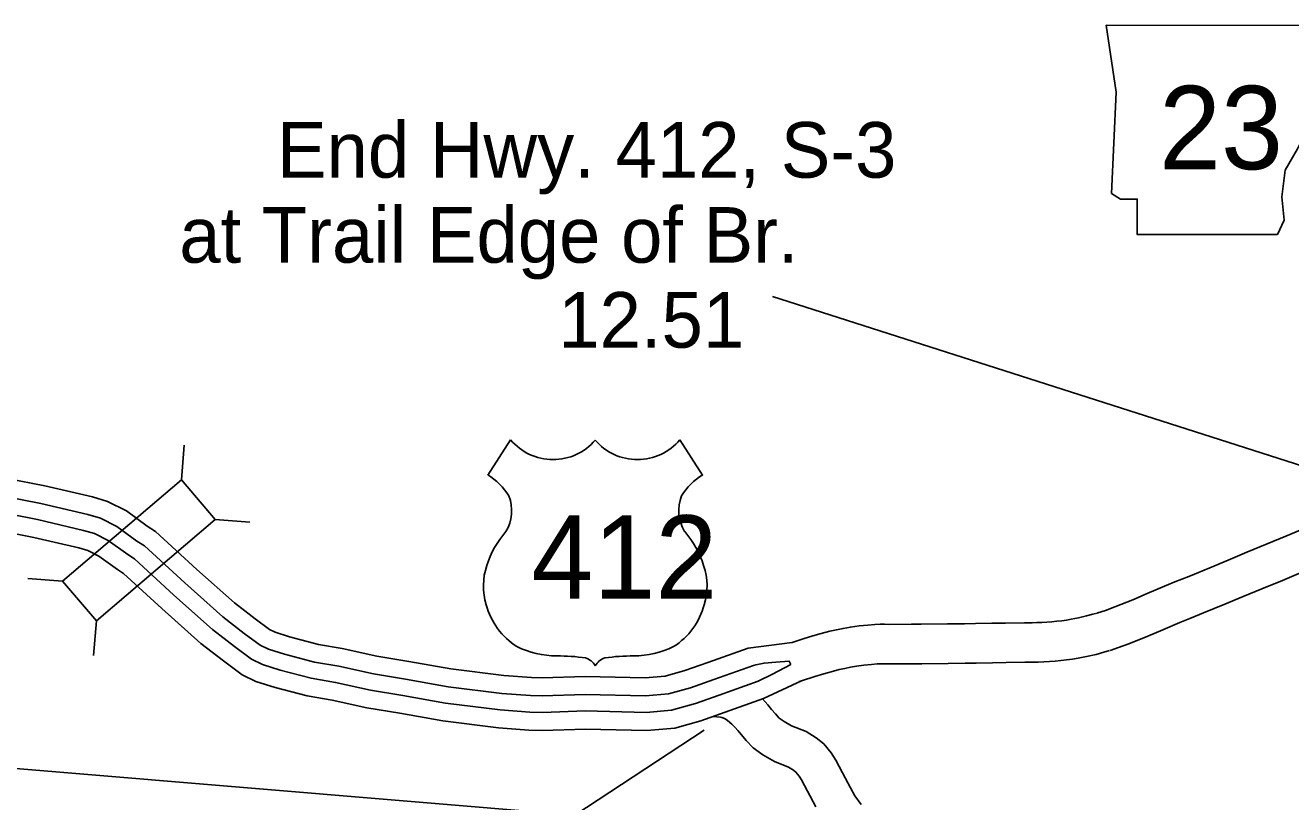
# Model space of a CAD drawing. Extents: x -939622 to -934245, y 1383184 to 1385301.
# Drawn here: x -935492.82 to -935463.96, y 1384155.96 to 1384173.65 of the extents above; entities that cross this region are included whole.
import ezdxf

# ---------------------------------------------------------------- set-up
doc = ezdxf.new("R2010")
doc.units = 0
for name, color, linetype in [('Level 15', 7, 'Continuous'), ('Level 20', 7, 'Continuous'), ('Level 21', 7, 'Continuous'), ('Level 22', 7, 'Continuous'), ('Level 25', 7, 'Continuous')]:
    doc.layers.add(name, color=color, linetype=linetype)

msp = doc.modelspace()

# ---------------------------------------------------------------- linework, layer by layer
at = {"layer": 'Level 15'}
for points in [[(-935494.103, 1384163.493), (-935492.383, 1384163.155), (-935491.291, 1384162.903), (-935490.953, 1384162.8), (-935490.52, 1384162.584), (-935490.045, 1384162.238), (-935489.853, 1384162.116), (-935488.91, 1384161.249), (-935488.054, 1384160.489), (-935487.58, 1384160.121), (-935487.255, 1384159.881), (-935487.123, 1384159.817), (-935486.795, 1384159.712), (-935486.139, 1384159.542), (-935485.595, 1384159.446), (-935484.805, 1384159.275), (-935484.08, 1384159.154), (-935483.119, 1384158.985), (-935481.912, 1384158.833), (-935481.278, 1384158.786), (-935481.032, 1384158.779), (-935480.053, 1384158.812), (-935478.688, 1384158.779), (-935478.23, 1384158.82), (-935477.778, 1384158.948), (-935477.257, 1384159.129), (-935476.337, 1384159.457), (-935475.336, 1384159.587)], [(-935494.178, 1384163.088), (-935492.47, 1384162.751), (-935491.398, 1384162.504), (-935491.107, 1384162.416), (-935490.735, 1384162.23), (-935490.278, 1384161.897), (-935490.105, 1384161.787), (-935489.186, 1384160.943), (-935488.317, 1384160.171), (-935487.829, 1384159.792), (-935487.469, 1384159.526), (-935487.276, 1384159.433), (-935486.91, 1384159.316), (-935486.227, 1384159.139), (-935485.675, 1384159.042), (-935484.882, 1384158.87), (-935484.15, 1384158.748), (-935483.181, 1384158.577), (-935481.953, 1384158.423), (-935481.299, 1384158.374), (-935481.032, 1384158.366), (-935480.051, 1384158.399), (-935478.675, 1384158.366), (-935478.155, 1384158.413), (-935477.654, 1384158.554), (-935477.12, 1384158.74), (-935476.217, 1384159.062), (-935476.165, 1384159.075), (-935475.973, 1384159.115), (-935475.703, 1384159.139), (-935475.4, 1384159.156), (-935475.36, 1384159.084)], [(-935494.247, 1384162.719), (-935492.548, 1384162.385), (-935491.494, 1384162.141), (-935491.246, 1384162.066), (-935490.931, 1384161.908), (-935490.489, 1384161.587), (-935490.334, 1384161.489), (-935489.438, 1384160.665), (-935488.557, 1384159.883), (-935488.056, 1384159.493), (-935487.664, 1384159.203), (-935487.415, 1384159.084), (-935487.014, 1384158.955), (-935486.307, 1384158.772), (-935485.747, 1384158.674), (-935484.953, 1384158.502), (-935484.214, 1384158.378), (-935483.237, 1384158.206), (-935481.99, 1384158.049), (-935481.319, 1384158), (-935481.031, 1384157.991), (-935480.049, 1384158.024), (-935478.662, 1384157.991), (-935478.087, 1384158.043), (-935477.541, 1384158.196), (-935476.995, 1384158.386), (-935476.108, 1384158.702), (-935475.785, 1384158.861), (-935475.36, 1384159.084)], [(-935494.322, 1384162.313), (-935492.634, 1384161.981), (-935491.601, 1384161.743), (-935491.399, 1384161.681), (-935491.146, 1384161.555), (-935490.721, 1384161.246), (-935490.586, 1384161.16), (-935489.714, 1384160.359), (-935488.821, 1384159.565), (-935488.305, 1384159.164), (-935487.878, 1384158.849), (-935487.568, 1384158.699), (-935487.128, 1384158.559), (-935486.394, 1384158.369), (-935485.826, 1384158.269), (-935485.031, 1384158.096), (-935484.283, 1384157.972), (-935483.299, 1384157.798), (-935482.031, 1384157.639), (-935481.34, 1384157.588), (-935481.03, 1384157.578), (-935480.047, 1384157.611), (-935478.649, 1384157.578), (-935478.012, 1384157.635), (-935477.417, 1384157.802), (-935476.858, 1384157.997), (-935475.988, 1384158.307), (-935475.121, 1384158.711)], [(-935468.364, 1384160.259), (-935468.188, 1384160.318), (-935467.972, 1384160.396), (-935467.565, 1384160.559), (-935467.233, 1384160.699), (-935466.838, 1384160.868), (-935466.605, 1384160.964), (-935466.286, 1384161.092), (-935465.805, 1384161.289), (-935465.391, 1384161.461), (-935464.961, 1384161.64), (-935464.495, 1384161.83), (-935464.07, 1384162.007), (-935463.546, 1384162.226)], [(-935468.077, 1384159.406), (-935467.891, 1384159.468), (-935467.651, 1384159.555), (-935467.223, 1384159.727), (-935466.881, 1384159.871), (-935466.49, 1384160.038), (-935466.266, 1384160.13), (-935465.948, 1384160.258), (-935465.462, 1384160.457), (-935465.045, 1384160.63), (-935464.618, 1384160.808), (-935464.152, 1384160.998), (-935463.724, 1384161.177)], [(-935475.336, 1384159.587), (-935475.084, 1384159.667), (-935474.863, 1384159.736), (-935474.675, 1384159.788), (-935474.474, 1384159.84), (-935474.322, 1384159.875), (-935474.173, 1384159.906), (-935474.005, 1384159.935), (-935473.805, 1384159.963), (-935473.608, 1384159.983), (-935473.446, 1384159.996), (-935473.323, 1384160.001), (-935473.227, 1384159.999), (-935473.107, 1384159.996), (-935472.61, 1384160.001), (-935472.387, 1384160.002), (-935471.787, 1384160.008), (-935471.401, 1384160.012), (-935471.153, 1384160.016), (-935470.777, 1384160.024), (-935470.466, 1384160.027), (-935470.037, 1384160.034), (-935469.862, 1384160.034), (-935469.752, 1384160.038), (-935469.639, 1384160.042), (-935469.527, 1384160.049), (-935469.414, 1384160.058), (-935469.295, 1384160.07), (-935469.183, 1384160.082), (-935469.078, 1384160.096), (-935468.97, 1384160.115), (-935468.803, 1384160.147), (-935468.616, 1384160.189), (-935468.472, 1384160.228), (-935468.347, 1384160.264)], [(-935475.172, 1384158.694), (-935475.121, 1384158.711), (-935474.814, 1384158.809), (-935474.608, 1384158.873), (-935474.441, 1384158.919), (-935474.263, 1384158.966), (-935474.131, 1384158.995), (-935474.005, 1384159.022), (-935473.867, 1384159.045), (-935473.696, 1384159.069), (-935473.526, 1384159.087), (-935473.392, 1384159.097), (-935473.312, 1384159.1), (-935473.245, 1384159.099), (-935473.114, 1384159.096), (-935472.603, 1384159.101), (-935472.379, 1384159.102), (-935471.778, 1384159.108), (-935471.388, 1384159.112), (-935471.137, 1384159.117), (-935470.764, 1384159.124), (-935470.454, 1384159.127), (-935470.03, 1384159.134), (-935469.846, 1384159.134), (-935469.72, 1384159.138), (-935469.595, 1384159.143), (-935469.463, 1384159.151), (-935469.334, 1384159.162), (-935469.204, 1384159.174), (-935469.073, 1384159.188), (-935468.939, 1384159.207), (-935468.809, 1384159.229), (-935468.621, 1384159.265), (-935468.399, 1384159.315), (-935468.227, 1384159.361), (-935468.094, 1384159.401)], [(-935476.008, 1384158.298), (-935475.888, 1384158.162), (-935475.803, 1384158.057), (-935475.717, 1384157.959), (-935475.627, 1384157.864), (-935475.516, 1384157.782), (-935475.349, 1384157.689), (-935475.014, 1384157.553), (-935474.786, 1384157.415), (-935474.613, 1384157.275), (-935474.445, 1384157.073), (-935474.338, 1384156.905), (-935474.188, 1384156.618), (-935474.002, 1384156.273), (-935473.901, 1384156.092), (-935473.76, 1384155.896)], [(-935477.134, 1384157.901), (-935476.971, 1384157.88), (-935476.934, 1384157.874), (-935476.875, 1384157.855), (-935476.861, 1384157.848), (-935476.809, 1384157.81), (-935476.713, 1384157.721), (-935476.633, 1384157.646), (-935476.576, 1384157.581), (-935476.491, 1384157.477), (-935476.383, 1384157.354), (-935476.226, 1384157.187), (-935476.005, 1384157.025), (-935475.739, 1384156.876), (-935475.419, 1384156.746), (-935475.304, 1384156.676), (-935475.248, 1384156.632), (-935475.174, 1384156.542), (-935475.118, 1384156.453), (-935474.982, 1384156.195), (-935474.791, 1384155.84)]]:
    msp.add_lwpolyline(points, dxfattribs=at)
at = {"layer": 'Level 20'}
for p, q in [((-935489.262, 1384163.293), (-935489.199, 1384164.083)), ((-935488.492, 1384162.389), (-935487.702, 1384162.326)), ((-935491.975, 1384160.982), (-935492.764, 1384161.045)), ((-935491.204, 1384160.078), (-935491.267, 1384159.288))]:
    msp.add_line(p, q, dxfattribs=at)
msp.add_lwpolyline([(-935491.204, 1384160.078), (-935488.492, 1384162.389), (-935489.262, 1384163.293), (-935491.975, 1384160.982)], close=True, dxfattribs=at)
at = {"layer": 'Level 21'}
msp.add_lwpolyline([(-935468.174, 1384173.651), (-935467.945, 1384172.128), (-935468.047, 1384169.819), (-935467.844, 1384169.692), (-935467.463, 1384169.692), (-935467.463, 1384168.88), (-935464.266, 1384168.88), (-935464.113, 1384169.21), (-935464.164, 1384169.743), (-935464.088, 1384170.352), (-935463.809, 1384170.834), (-935463.631, 1384171.189), (-935463.377, 1384171.57), (-935463.225, 1384171.976), (-935463.098, 1384172.306), (-935462.87, 1384172.585), (-935462.819, 1384172.763), (-935462.921, 1384172.89), (-935463.707, 1384172.89), (-935463.53, 1384173.245), (-935463.504, 1384173.473), (-935463.61, 1384173.649)], close=True, dxfattribs=at)
at = {"layer": 'Level 22'}
for p, q in [((-935481.755, 1384164.204), (-935482.275, 1384163.401)), ((-935477.895, 1384164.204), (-935477.375, 1384163.401))]:
    msp.add_line(p, q, dxfattribs=at)
for centre, radius, start, end in [((-935480.788, 1384165.017), 1.264, 220.075, 319.6701), ((-935478.862, 1384165.017), 1.264, 220.3299, 319.925), ((-935482.953, 1384162.235), 1.349, 30.7809, 59.9883), ((-935476.697, 1384162.235), 1.349, 120.0117, 149.2191), ((-935482.656, 1384162.591), 0.925, 328.8105, 21.2108), ((-935476.994, 1384162.591), 0.925, 158.7892, 211.1895), ((-935480.238, 1384160.695), 2.157, 138.9565, 162.6913), ((-935479.412, 1384160.695), 2.157, 17.3087, 41.0435), ((-935480.95, 1384160.872), 1.426, 160.9576, 197.3819), ((-935478.7, 1384160.872), 1.426, 342.6181, 19.0424), ((-935480.718, 1384160.876), 1.65, 195.1074, 237.1312), ((-935478.932, 1384160.876), 1.65, 302.8688, 344.8926), ((-935480.687, 1384161.396), 2.118, 244.0771, 269.5779), ((-935478.963, 1384161.396), 2.118, 270.4221, 295.9229), ((-935480.638, 1384155.398), 3.88, 81.1942, 90.9539), ((-935480.153, 1384158.877), 0.372, 28.0342, 72.9864), ((-935479.497, 1384158.877), 0.372, 107.0136, 151.9658), ((-935479.012, 1384155.398), 3.88, 89.0461, 98.8058)]:
    msp.add_arc(centre, radius, start, end, dxfattribs=at)
at = {"layer": 'Level 25'}
msp.add_line((-935475.779, 1384167.474), (-935461.281, 1384162.835), dxfattribs=at)
msp.add_lwpolyline([(-935514.057, 1384166.984), (-935512.874, 1384163.753), (-935508.527, 1384158.661), (-935508.044, 1384154.579), (-935507.346, 1384157.909), (-935480.289, 1384155.653), (-935477.337, 1384157.586)], dxfattribs=at)

# ---------------------------------------------------------------- texts
at = {"layer": 'Level 21'}
msp.add_text('23', height=1.9008, dxfattribs=at).set_placement((-935466.965, 1384170.371))
at = {"layer": 'Level 22'}
msp.add_text('412', height=1.9008, dxfattribs=at).set_placement((-935481.281, 1384160.581))
at = {"layer": 'Level 25'}
for s, p in [('End Hwy. 412, S-3', (-935487.084, 1384170.179)), ('at Trail Edge of Br.', (-935489.314, 1384168.241)), ('12.51', (-935480.668, 1384166.304))]:
    msp.add_text(s, height=1.2672, dxfattribs=at).set_placement(p)

doc.saveas('drawing.dxf')
